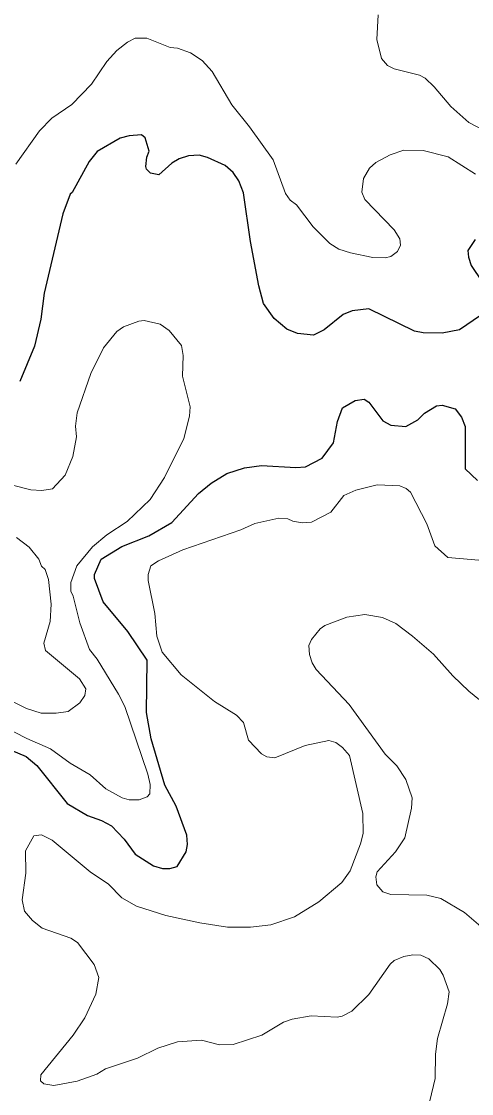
# Model space of a CAD drawing. Extents: x 447.8 to 473.9, y 7733.1 to 7760.8.
# Drawn here: x 466.532 to 467.438, y 7753.726 to 7755.886 of the extents above; entities that cross this region are included whole.
import ezdxf

# ---------------------------------------------------------------- set-up
doc = ezdxf.new("R2010")
doc.units = 0
doc.header["$LTSCALE"] = 0.032
doc.layers.add('1', color=7, linetype='Continuous', lineweight=25)
doc.layers.add('2', color=7, linetype='Continuous', lineweight=13)

msp = doc.modelspace()

# ---------------------------------------------------------------- linework, layer by layer
at = {"layer": '1'}
for points in [[(467.4558, 7755.2932), (467.4133, 7755.2643), (467.3784, 7755.2579), (467.34, 7755.2586), (467.3227, 7755.2617), (467.2308, 7755.3067), (467.1973, 7755.3028), (467.1793, 7755.2955), (467.1412, 7755.2642), (467.1196, 7755.2539), (467.0871, 7755.2573), (467.0661, 7755.2656), (467.0402, 7755.2874), (467.0191, 7755.3177), (467.0094, 7755.3529), (466.9924, 7755.4422), (466.9788, 7755.5405), (466.9692, 7755.5648), (466.958, 7755.5817), (466.9417, 7755.5955), (466.9061, 7755.6116), (466.8893, 7755.6162), (466.8682, 7755.6153), (466.8491, 7755.6089), (466.8346, 7755.6001), (466.8084, 7755.5765), (466.7917, 7755.5801), (466.7836, 7755.5879), (466.7817, 7755.5938), (466.7841, 7755.6126), (466.7888, 7755.6242), (466.7805, 7755.6514), (466.773, 7755.6571), (466.7484, 7755.6555), (466.7301, 7755.6505), (466.6838, 7755.624), (466.6678, 7755.6033), (466.6336, 7755.5409), (466.6294, 7755.5381), (466.6152, 7755.4983), (466.5771, 7755.338), (466.5708, 7755.286), (466.5576, 7755.2316), (466.5282, 7755.1605)], [(467.445, 7755.4464), (467.4302, 7755.4243), (467.4313, 7755.4111), (467.437, 7755.3942), (467.459, 7755.361)], [(466.5112, 7754.4178), (466.5414, 7754.4047), (466.5625, 7754.3867), (466.6235, 7754.3102), (466.6649, 7754.2862), (466.6929, 7754.2762), (466.7127, 7754.2655), (466.7382, 7754.2385), (466.7606, 7754.2082), (466.7974, 7754.1847), (466.8154, 7754.179), (466.8306, 7754.179), (466.8451, 7754.1835), (466.8631, 7754.213), (466.8658, 7754.2279), (466.8643, 7754.2462), (466.8428, 7754.3045), (466.8202, 7754.3472), (466.7928, 7754.4402), (466.7834, 7754.4936), (466.7847, 7754.5988), (466.7461, 7754.6569), (466.6964, 7754.7162), (466.6788, 7754.7637), (466.6784, 7754.7717), (466.692, 7754.8025), (466.7337, 7754.8282), (466.7879, 7754.8496), (466.8341, 7754.8766), (466.8877, 7754.9347), (466.9136, 7754.9555), (466.9449, 7754.9748), (466.9809, 7754.9862), (467.0149, 7754.9909), (467.0839, 7754.987), (467.1036, 7754.9885), (467.1369, 7755.0057), (467.1601, 7755.0369), (467.1681, 7755.0795), (467.1779, 7755.1073), (467.2034, 7755.1224), (467.2217, 7755.1247), (467.2306, 7755.1184), (467.259, 7755.0811), (467.2751, 7755.0721), (467.3052, 7755.0695), (467.3294, 7755.0834), (467.3427, 7755.0964), (467.3669, 7755.1111), (467.3784, 7755.1126), (467.4047, 7755.1052), (467.4173, 7755.0887), (467.4245, 7755.0695), (467.4247, 7754.9846), (467.4496, 7754.9609)]]:
    msp.add_lwpolyline(points, dxfattribs=at)
at = {"layer": '2'}
for points in [[(467.2499, 7755.8988), (467.2467, 7755.8495), (467.2561, 7755.8113), (467.2684, 7755.7967), (467.2816, 7755.7903), (467.3327, 7755.7777), (467.3445, 7755.7714), (467.3626, 7755.7543), (467.396, 7755.7145), (467.4319, 7755.6824), (467.5041, 7755.6448)], [(466.7607, 7755.8518), (466.7454, 7755.8439), (466.7239, 7755.827), (466.7037, 7755.8051), (466.6723, 7755.7595), (466.6332, 7755.7184)], [(467.4457, 7755.5783), (467.3909, 7755.6129), (467.34, 7755.6258), (467.3011, 7755.6266), (467.2739, 7755.6169), (467.245, 7755.6017), (467.2325, 7755.5899), (467.22, 7755.5692), (467.217, 7755.542), (467.223, 7755.5271), (467.2822, 7755.4659), (467.2931, 7755.4479), (467.2947, 7755.4353), (467.2889, 7755.4226), (467.2751, 7755.4121), (467.2635, 7755.4094), (467.239, 7755.4101), (467.194, 7755.4194), (467.1707, 7755.4273), (467.1521, 7755.4387), (467.1186, 7755.4717), (467.0856, 7755.5165), (467.0724, 7755.5258), (467.0632, 7755.539), (467.038, 7755.6068), (466.9907, 7755.6737), (466.9552, 7755.7178), (466.9158, 7755.7851), (466.8953, 7755.8071), (466.8721, 7755.8226), (466.8459, 7755.8318), (466.8311, 7755.8333), (466.7837, 7755.8518), (466.7607, 7755.8518)], [(466.6332, 7755.7184), (466.5925, 7755.6907), (466.5682, 7755.6656), (466.5203, 7755.5984)], [(466.4706, 7754.962), (466.5504, 7754.9419), (466.5728, 7754.9405), (466.5944, 7754.9439), (466.6197, 7754.9718), (466.6348, 7755.0096), (466.6422, 7755.0487), (466.6406, 7755.0705), (466.644, 7755.0974), (466.6712, 7755.1764), (466.6969, 7755.2285), (466.7234, 7755.2612), (466.7369, 7755.2707), (466.7676, 7755.282), (466.7789, 7755.2835), (466.8108, 7755.2762), (466.8293, 7755.2631), (466.8538, 7755.2326), (466.8571, 7755.2128), (466.8555, 7755.1709), (466.8714, 7755.1095), (466.8698, 7755.0904), (466.8587, 7755.0457), (466.8193, 7754.967), (466.791, 7754.9226), (466.7446, 7754.8786), (466.7034, 7754.8516), (466.6748, 7754.8272), (466.6432, 7754.7892), (466.6311, 7754.7552), (466.6311, 7754.738), (466.6359, 7754.7282), (466.649, 7754.674), (466.6689, 7754.6201), (466.6838, 7754.6008), (466.7273, 7754.5305), (466.7399, 7754.5055), (466.7861, 7754.3694), (466.7905, 7754.3484), (466.7898, 7754.3295), (466.7844, 7754.3238), (466.7685, 7754.3176), (466.7484, 7754.3175), (466.7346, 7754.3219), (466.7018, 7754.3399), (466.6697, 7754.3679), (466.6299, 7754.3917), (466.5901, 7754.4202), (466.5424, 7754.4408), (466.4684, 7754.479)], [(466.8224, 7754.0842), (466.8907, 7754.0696), (466.9462, 7754.0612), (466.9925, 7754.0611), (467.0337, 7754.066), (467.0812, 7754.0818), (467.1301, 7754.112), (467.1766, 7754.1507), (467.1934, 7754.1744), (467.2143, 7754.2288), (467.2192, 7754.2497), (467.2186, 7754.29), (467.1921, 7754.4072), (467.1778, 7754.4233), (467.1643, 7754.4331), (467.1504, 7754.4369), (467.1026, 7754.427), (467.0415, 7754.4019), (467.0258, 7754.4039), (467.0147, 7754.4101), (466.9885, 7754.4381), (466.9787, 7754.4731), (466.9647, 7754.488), (466.9201, 7754.516), (466.8528, 7754.5696), (466.8149, 7754.6153), (466.8043, 7754.6472), (466.8001, 7754.6927), (466.7866, 7754.7594), (466.7866, 7754.7717), (466.7919, 7754.7892), (466.8073, 7754.7993), (466.8568, 7754.8209), (466.9735, 7754.8614), (467.0016, 7754.874), (467.0494, 7754.8851), (467.0679, 7754.8836), (467.078, 7754.8788), (467.0969, 7754.8756), (467.1157, 7754.8769), (467.1542, 7754.8971), (467.1807, 7754.9307), (467.2044, 7754.9416), (467.2479, 7754.9524), (467.2931, 7754.95), (467.3061, 7754.9448), (467.3146, 7754.9371), (467.3478, 7754.8736), (467.3636, 7754.8294), (467.3899, 7754.8059), (467.4755, 7754.7986)], [(466.4854, 7754.5291), (466.5418, 7754.5015), (466.5713, 7754.4924), (466.6016, 7754.4924), (466.6257, 7754.4958), (466.6493, 7754.513), (466.659, 7754.5276), (466.6614, 7754.5409), (466.6487, 7754.5613), (466.5799, 7754.6181), (466.5767, 7754.6335), (466.5893, 7754.6767), (466.5917, 7754.7116), (466.5861, 7754.7617), (466.5796, 7754.7817), (466.5719, 7754.7882), (466.5667, 7754.8025), (466.5471, 7754.8264), (466.5215, 7754.8459)], [(467.4797, 7754.0419), (467.4235, 7754.0909), (467.3758, 7754.119), (467.3479, 7754.1252), (467.2752, 7754.1269), (467.2588, 7754.1322), (467.2469, 7754.146), (467.2451, 7754.1624), (467.2474, 7754.1722), (467.2846, 7754.2127), (467.3035, 7754.2409), (467.317, 7754.301), (467.3178, 7754.3215), (467.3054, 7754.3587), (467.287, 7754.3859), (467.2638, 7754.4096), (467.1915, 7754.5098), (467.1246, 7754.58), (467.1167, 7754.5935), (467.1112, 7754.6105), (467.1104, 7754.6287), (467.1152, 7754.6406), (467.1326, 7754.6621), (467.1424, 7754.6686), (467.1866, 7754.6856), (467.2226, 7754.6911), (467.2587, 7754.6848), (467.2851, 7754.6727), (467.319, 7754.6476), (467.361, 7754.6112), (467.4002, 7754.5673), (467.4324, 7754.5365), (467.4721, 7754.5041)], [(467.3534, 7753.7113), (467.3646, 7753.7564), (467.3653, 7753.8052), (467.3693, 7753.8369), (467.3893, 7753.9069), (467.3926, 7753.9308), (467.3808, 7753.9644), (467.3736, 7753.9758), (467.3518, 7753.9975), (467.3358, 7754.0043), (467.3197, 7754.005), (467.3014, 7754.0019), (467.2819, 7753.9937), (467.2737, 7753.9863), (467.2307, 7753.9251), (467.1965, 7753.8917), (467.1773, 7753.8819), (467.167, 7753.88), (467.1145, 7753.8823), (467.0769, 7753.876), (467.0591, 7753.8695), (467.0154, 7753.8437), (466.9577, 7753.8246), (466.9301, 7753.8239), (466.8939, 7753.8334), (466.8458, 7753.8302), (466.806, 7753.8175), (466.765, 7753.7971), (466.701, 7753.7758), (466.6833, 7753.7651), (466.6438, 7753.7505), (466.597, 7753.7421), (466.5768, 7753.7453), (466.5701, 7753.7513), (466.5705, 7753.7635), (466.6356, 7753.8433), (466.659, 7753.8784), (466.6814, 7753.9261), (466.6872, 7753.9597), (466.6782, 7753.986), (466.6446, 7754.0298), (466.631, 7754.0386), (466.5732, 7754.0588), (466.5537, 7754.0743), (466.5377, 7754.093), (466.5333, 7754.1159), (466.5404, 7754.1695), (466.5397, 7754.2147), (466.5565, 7754.2453), (466.5717, 7754.247), (466.5932, 7754.2362)], [(466.5932, 7754.2362), (466.6701, 7754.1724), (466.7066, 7754.1474), (466.7339, 7754.1202), (466.763, 7754.1031), (466.8224, 7754.0842)]]:
    msp.add_lwpolyline(points, dxfattribs=at)

doc.saveas('drawing.dxf')
